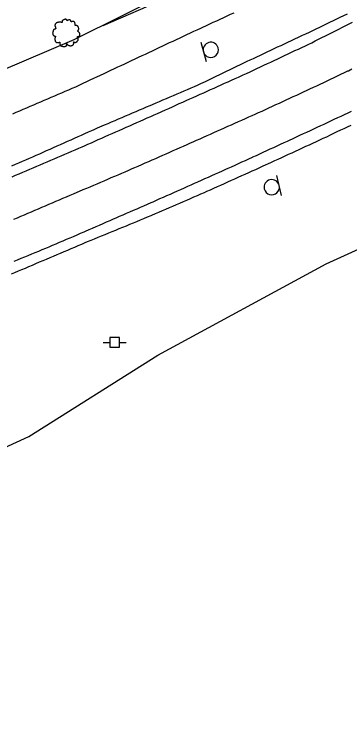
# Model space of a CAD drawing. Extents: x 1901471 to 1963503, y 756461 to 799997.
# Drawn here: x 1941329 to 1941416.8, y 779671.4 to 779861.8 of the extents above; entities that cross this region are included whole.
import ezdxf

# ---------------------------------------------------------------- set-up
doc = ezdxf.new("R2010")
doc.units = 0
for name, color, linetype in [('Default', 7, 'Continuous'), ('RD_EX_Bldg', 7, 'Continuous'), ('RD_EX_Fence_Other', 7, 'Continuous'), ('RD_EX_H2O', 7, 'Continuous'), ('RD_EX_Road', 7, 'Continuous'), ('RD_EX_UT', 7, 'Continuous'), ('RD_EX_VEG', 7, 'Continuous')]:
    doc.layers.add(name, color=color, linetype=linetype)

# ---------------------------------------------------------------- blocks, each defined once
blk = doc.blocks.new('PP')
at = {"layer": 'RD_EX_UT'}
for p, q in [((2.49, 2.51), (-2.51, 2.51)), ((-2.51, 2.51), (-2.51, -2.49)), ((2.49, -2.49), (2.49, 2.51)), ((-5.94, -0.05), (-2.47, -0.05)), ((-2.51, -2.49), (2.49, -2.49)), ((2.42, -0.05), (6.06, -0.05))]:
    blk.add_line(p, q, dxfattribs=at)
blk = doc.blocks.new('T2')
at = {"layer": 'RD_EX_VEG'}
for points in [[(0.05, 7.21), (-0.25, 7.24), (-0.57, 7.14), (-0.82, 7.04), (-1.05, 6.96), (-1.27, 6.86), (-1.57, 6.69), (-1.8, 6.49), (-1.92, 6.24), (-1.97, 6.01), (-2.02, 5.74), (-2.02, 5.56), (-2.15, 5.54), (-2.3, 5.56), (-2.55, 5.64), (-2.8, 5.64), (-3.05, 5.64), (-3.4, 5.61), (-3.75, 5.61), (-4.02, 5.56), (-4.35, 5.51), (-4.72, 5.39), (-5.07, 5.26), (-5.37, 5.01), (-5.62, 4.54), (-5.75, 4.19), (-5.9, 3.94), (-5.75, 3.49), (-5.57, 3.14), (-5.55, 2.94), (-5.47, 2.52), (-5.37, 2.29), (-5.25, 2.09), (-5.32, 2.07), (-5.7, 2.02), (-6, 1.92), (-6.42, 1.69), (-6.64, 1.47), (-6.74, 1.14), (-6.77, 0.79), (-6.87, 0.59), (-6.94, 0.32), (-6.97, 0.24), (-7.02, -0.08), (-6.92, -0.53), (-6.89, -0.88), (-6.77, -1.11), (-6.62, -1.28), (-6.44, -1.53), (-6.05, -1.76), (-5.72, -1.86), (-5.52, -1.88), (-5.7, -2.38), (-5.75, -2.73), (-5.87, -3.13), (-5.87, -3.21), (-5.92, -3.68), (-5.77, -4.01), (-5.7, -4.38), (-5.52, -4.61), (-5.25, -4.91), (-4.92, -5.13), (-4.42, -5.26), (-4.02, -5.23), (-3.45, -5.06), (-3.2, -4.98), (-3.22, -5.16), (-3.2, -5.53), (-3.2, -5.96), (-3.05, -6.28), (-2.95, -6.56), (-2.8, -6.81), (-2.47, -7.03), (-2.07, -7.11), (-1.65, -7.26), (-1.2, -7.33), (-0.7, -7.36), (-0.1, -7.21), (0.18, -7.08), (0.28, -6.91), (0.48, -6.53), (0.43, -6.31), (0.45, -5.71), (0.55, -5.88), (0.73, -6.23), (1.23, -6.53), (1.63, -6.71), (2.1, -6.86), (2.4, -6.93), (2.88, -6.86), (3.25, -6.78), (3.63, -6.66), (3.93, -6.38), (4.1, -6.11), (4.15, -5.83), (4.23, -5.46), (4.28, -5.28)], [(4.28, -5.28), (4.2, -5.11), (4.15, -4.86), (4.23, -4.88), (4.4, -4.93), (4.68, -5.06), (4.9, -5.13), (5.23, -5.11), (5.5, -5.01), (5.95, -4.73), (6.22, -4.26), (6.5, -3.86), (6.57, -3.53), (6.52, -3.31), (6.5, -2.81), (6.3, -2.56), (6.25, -2.43), (6.15, -2.03), (6.22, -1.98), (6.5, -1.93), (6.87, -1.81), (7.15, -1.68), (7.37, -1.51), (7.45, -1.28), (7.42, -0.88), (7.47, -0.48), (7.4, -0.33), (7.3, -0.18), (7.22, 0.02), (7.07, 0.17), (6.97, 0.32), (6.87, 0.42), (6.75, 0.57), (6.57, 0.69), (6.42, 0.74), (6.37, 0.89), (6.52, 1.09), (6.57, 1.19), (6.6, 1.42), (6.82, 1.77), (6.87, 2.17), (6.82, 2.59), (6.77, 2.87), (6.62, 3.14), (6.42, 3.39), (6.3, 3.56), (6.12, 3.69), (5.8, 3.81), (5.55, 3.86), (5.2, 3.86), (5, 3.91), (5.03, 3.96), (5.03, 4.11), (5.03, 4.39), (4.95, 4.84), (4.8, 5.34), (4.8, 5.36), (4.7, 5.61), (4.48, 5.81), (4.3, 5.91), (4.1, 6.04), (3.85, 6.06), (3.55, 6.06), (3.28, 6.01), (3.08, 5.91), (2.9, 5.79), (2.83, 5.94), (2.73, 6.24), (2.68, 6.39), (2.53, 6.56), (2.3, 6.76), (1.85, 6.89), (1.23, 6.81), (0.93, 6.61), (0.78, 6.44), (0.73, 6.56), (0.53, 6.76), (0.43, 6.94), (0.25, 7.06), (0.1, 7.16), (0, 7.21)]]:
    blk.add_spline(points, degree=3, dxfattribs=at)
blk = doc.blocks.new('SIGN2')
at = {"layer": 'Default'}
blk.add_lwpolyline([(-0.127, 0.169), (-0.127, -0.169)], dxfattribs=at)
for start, end in [(0, 180), (180, 0)]:
    blk.add_arc((0, 0), 0.127, start, end, dxfattribs=at)

msp = doc.modelspace()

# ---------------------------------------------------------------- linework, layer by layer
at = {"layer": 'RD_EX_Fence_Other'}
msp.add_lwpolyline([(1941091.16, 779746.65), (1941164.37, 779777.83), (1941222.38, 779802.14), (1941294.01, 779833.65), (1941344.66, 779855.3), (1941383.49, 779874.72)], dxfattribs=at)
at = {"layer": 'RD_EX_H2O'}
msp.add_lwpolyline([(1941386.48, 779862.22), (1941385.57, 779861.81), (1941384.67, 779861.39), (1941383.76, 779860.97), (1941382.85, 779860.55), (1941382.85, 779860.55), (1941381.94, 779860.13), (1941381.03, 779859.72), (1941380.12, 779859.3), (1941379.21, 779858.88), (1941378.31, 779858.46), (1941377.73, 779858.2), (1941376.83, 779857.77), (1941375.93, 779857.35), (1941375.02, 779856.92), (1941374.12, 779856.5), (1941373.21, 779856.07), (1941372.31, 779855.65), (1941371.4, 779855.22), (1941370.5, 779854.8), (1941369.59, 779854.37), (1941368.69, 779853.95), (1941367.78, 779853.52), (1941366.88, 779853.1), (1941365.97, 779852.67), (1941365.07, 779852.25), (1941364.16, 779851.82), (1941363.26, 779851.39), (1941362.35, 779850.97), (1941361.45, 779850.54), (1941360.54, 779850.12), (1941359.64, 779849.69), (1941358.73, 779849.27), (1941357.83, 779848.84), (1941356.92, 779848.42), (1941356.02, 779847.99), (1941355.11, 779847.57), (1941354.21, 779847.14), (1941353.3, 779846.72), (1941352.4, 779846.29), (1941351.49, 779845.87), (1941348.78, 779844.59), (1941347.87, 779844.16), (1941346.97, 779843.74), (1941346.07, 779843.31), (1941345.16, 779842.89), (1941345.01, 779842.82), (1941344.09, 779842.42), (1941343.17, 779842.03), (1941342.25, 779841.63), (1941341.33, 779841.24), (1941340.41, 779840.85), (1941339.49, 779840.45), (1941338.57, 779840.06), (1941337.65, 779839.67), (1941336.73, 779839.27), (1941335.81, 779838.88), (1941334.9, 779838.48), (1941333.98, 779838.09), (1941333.06, 779837.7), (1941332.14, 779837.3), (1941331.22, 779836.91), (1941330.3, 779836.52), (1941329.38, 779836.12), (1941328.46, 779835.73)], dxfattribs=at)
at = {"layer": 'RD_EX_Road'}
for points in [[(1941328.36, 779822.17), (1941329.28, 779822.57), (1941330.2, 779822.96), (1941331.12, 779823.36), (1941332.03, 779823.75), (1941332.95, 779824.15), (1941333.8, 779824.51), (1941334.71, 779824.92), (1941335.63, 779825.33), (1941336.54, 779825.74), (1941337.45, 779826.15), (1941338.36, 779826.56), (1941339.28, 779826.96), (1941340.19, 779827.37), (1941341.1, 779827.78), (1941342.02, 779828.19), (1941342.93, 779828.6), (1941343.84, 779829.01), (1941344.75, 779829.42), (1941345.67, 779829.82), (1941346.58, 779830.23), (1941347.49, 779830.64), (1941348.4, 779831.05), (1941349.32, 779831.46), (1941349.86, 779831.7), (1941350.78, 779832.09), (1941352.62, 779832.88), (1941353.54, 779833.27), (1941354.46, 779833.67), (1941355.37, 779834.06), (1941356.29, 779834.45), (1941357.21, 779834.85), (1941358.13, 779835.24), (1941359.05, 779835.63), (1941359.97, 779836.03), (1941360.89, 779836.42), (1941361.81, 779836.81), (1941362.73, 779837.21), (1941363.65, 779837.6), (1941364.57, 779837.99), (1941365.19, 779838.26), (1941366.11, 779838.65), (1941367.03, 779839.05), (1941367.94, 779839.44), (1941368.86, 779839.84), (1941368.86, 779839.84), (1941369.78, 779840.23), (1941370.7, 779840.63), (1941371.62, 779841.02), (1941372.54, 779841.42), (1941373.46, 779841.81), (1941374.38, 779842.21), (1941375.3, 779842.6), (1941376.21, 779843), (1941377.13, 779843.39), (1941378.05, 779843.79), (1941378.31, 779843.9), (1941379.21, 779844.33), (1941380.11, 779844.77), (1941381.01, 779845.2), (1941381.91, 779845.64), (1941382.81, 779846.08), (1941383.71, 779846.51), (1941384.61, 779846.95), (1941385.51, 779847.38), (1941386.41, 779847.82), (1941387.31, 779848.26), (1941388.21, 779848.69), (1941389.11, 779849.13), (1941390.01, 779849.56), (1941390.74, 779849.91), (1941391.65, 779850.34), (1941392.55, 779850.77), (1941393.46, 779851.19), (1941394.36, 779851.62), (1941395.27, 779852.04), (1941396.17, 779852.47), (1941397.07, 779852.89), (1941397.98, 779853.32), (1941398.88, 779853.74), (1941399.79, 779854.17), (1941400.69, 779854.6), (1941401.6, 779855.02), (1941402.5, 779855.45), (1941403.41, 779855.87), (1941404.31, 779856.3), (1941404.49, 779856.38), (1941405.39, 779856.81), (1941406.29, 779857.24), (1941407.19, 779857.67), (1941408.09, 779858.11), (1941409, 779858.54), (1941409.9, 779858.97), (1941410.8, 779859.4), (1941411.7, 779859.83), (1941412.6, 779860.27), (1941413.5, 779860.7), (1941414.41, 779861.13), (1941415.35, 779861.58), (1941416.25, 779862.02)], [(1941328.42, 779819.28), (1941329.33, 779819.68), (1941330.25, 779820.07), (1941331.17, 779820.47), (1941332.09, 779820.86), (1941333.01, 779821.25), (1941333.93, 779821.65), (1941334.85, 779822.04), (1941335.77, 779822.44), (1941336.68, 779822.83), (1941337.6, 779823.23), (1941338.52, 779823.62), (1941339.44, 779824.02), (1941340.36, 779824.41), (1941341.28, 779824.81), (1941342.2, 779825.2), (1941343.12, 779825.59), (1941344.04, 779825.99), (1941344.95, 779826.38), (1941345.87, 779826.78), (1941346.79, 779827.17), (1941347.33, 779827.41), (1941348.25, 779827.82), (1941349.16, 779828.22), (1941350.08, 779828.63), (1941350.99, 779829.03), (1941351.9, 779829.44), (1941352.82, 779829.84), (1941353.73, 779830.25), (1941354.65, 779830.65), (1941355.56, 779831.06), (1941356.48, 779831.46), (1941357.39, 779831.86), (1941358.3, 779832.27), (1941359.22, 779832.67), (1941360.13, 779833.08), (1941361.05, 779833.48), (1941361.96, 779833.89), (1941362.88, 779834.29), (1941363.79, 779834.7), (1941364.71, 779835.1), (1941365.62, 779835.51), (1941366.53, 779835.91), (1941367.45, 779836.32), (1941367.66, 779836.41), (1941368.57, 779836.82), (1941369.48, 779837.23), (1941370.39, 779837.64), (1941371.31, 779838.05), (1941372.22, 779838.46), (1941373.13, 779838.87), (1941374.04, 779839.28), (1941374.95, 779839.69), (1941375.87, 779840.1), (1941376.78, 779840.51), (1941377.69, 779840.92), (1941378.6, 779841.33), (1941379.52, 779841.74), (1941380.43, 779842.15), (1941381.34, 779842.56), (1941382.25, 779842.97), (1941383.16, 779843.38), (1941384.08, 779843.79), (1941384.99, 779844.2), (1941385.9, 779844.61), (1941386.81, 779845.02), (1941387.72, 779845.43), (1941388.64, 779845.84), (1941388.95, 779845.98), (1941389.86, 779846.41), (1941390.76, 779846.83), (1941391.67, 779847.26), (1941392.57, 779847.68), (1941393.48, 779848.11), (1941394.39, 779848.53), (1941395.29, 779848.96), (1941396.2, 779849.38), (1941397.1, 779849.81), (1941398.01, 779850.23), (1941398.91, 779850.66), (1941399.82, 779851.08), (1941400.72, 779851.51), (1941401.63, 779851.93), (1941402.53, 779852.36), (1941403.44, 779852.78), (1941404.34, 779853.21), (1941405.25, 779853.63), (1941406.15, 779854.06), (1941406.91, 779854.44), (1941407.81, 779854.89), (1941408.7, 779855.34), (1941409.6, 779855.79), (1941410.49, 779856.23), (1941411.38, 779856.68), (1941412.28, 779857.13), (1941413.17, 779857.58), (1941414.06, 779858.03), (1941414.96, 779858.48), (1941415.85, 779858.93), (1941416.75, 779859.37), (1941417.64, 779859.82)], [(1941328.86, 779808.13), (1941329.78, 779808.52), (1941330.7, 779808.91), (1941331.62, 779809.31), (1941332.54, 779809.7), (1941333.46, 779810.09), (1941334.38, 779810.49), (1941335.3, 779810.88), (1941336.22, 779811.27), (1941337.14, 779811.67), (1941338.06, 779812.06), (1941338.98, 779812.45), (1941339.9, 779812.85), (1941340.82, 779813.24), (1941341.73, 779813.63), (1941342.65, 779814.03), (1941343.57, 779814.42), (1941344.49, 779814.81), (1941345.41, 779815.21), (1941346.1, 779815.5), (1941347.02, 779815.9), (1941347.94, 779816.29), (1941348.86, 779816.68), (1941349.78, 779817.08), (1941350.7, 779817.47), (1941351.62, 779817.87), (1941352.54, 779818.26), (1941353.46, 779818.65), (1941354.38, 779819.05), (1941355.3, 779819.44), (1941356.21, 779819.83), (1941357.13, 779820.23), (1941358.05, 779820.62), (1941358.97, 779821.02), (1941359.89, 779821.41), (1941360.54, 779821.69), (1941361.46, 779822.09), (1941362.37, 779822.5), (1941363.29, 779822.9), (1941364.2, 779823.3), (1941365.12, 779823.71), (1941366.03, 779824.11), (1941366.95, 779824.52), (1941367.86, 779824.92), (1941368.78, 779825.32), (1941369.69, 779825.73), (1941370.61, 779826.13), (1941371.52, 779826.53), (1941372.44, 779826.94), (1941373.35, 779827.34), (1941374.27, 779827.74), (1941375.18, 779828.15), (1941375.83, 779828.43), (1941376.74, 779828.84), (1941377.65, 779829.25), (1941378.57, 779829.66), (1941379.48, 779830.07), (1941380.39, 779830.47), (1941381.3, 779830.88), (1941382.22, 779831.29), (1941382.22, 779831.29), (1941383.13, 779831.7), (1941384.04, 779832.11), (1941384.96, 779832.51), (1941385.87, 779832.92), (1941386.78, 779833.33), (1941387.7, 779833.74), (1941388.61, 779834.15), (1941389.52, 779834.55), (1941390.43, 779834.96), (1941391.35, 779835.37), (1941392.08, 779835.7), (1941392.99, 779836.11), (1941393.89, 779836.53), (1941394.8, 779836.95), (1941395.71, 779837.37), (1941396.62, 779837.79), (1941397.53, 779838.21), (1941398.44, 779838.62), (1941399.34, 779839.04), (1941400.25, 779839.46), (1941401.16, 779839.88), (1941402.07, 779840.3), (1941402.98, 779840.71), (1941403.89, 779841.13), (1941404.79, 779841.55), (1941405.7, 779841.97), (1941406.44, 779842.31), (1941407.35, 779842.74), (1941408.25, 779843.17), (1941409.15, 779843.6), (1941410.06, 779844.03), (1941410.96, 779844.45), (1941411.86, 779844.88), (1941412.77, 779845.31), (1941413.67, 779845.74), (1941414.57, 779846.17), (1941415.48, 779846.6), (1941416.38, 779847.03), (1941416.54, 779847.1), (1941417.44, 779847.55)], [(1941328.92, 779797.13), (1941329.84, 779797.51), (1941330.77, 779797.9), (1941331.69, 779798.28), (1941332.61, 779798.66), (1941333.54, 779799.04), (1941334.46, 779799.43), (1941335.39, 779799.81), (1941336.31, 779800.19), (1941337.23, 779800.57), (1941338.07, 779800.92), (1941338.99, 779801.31), (1941339.91, 779801.7), (1941340.83, 779802.1), (1941341.75, 779802.49), (1941342.67, 779802.88), (1941343.59, 779803.27), (1941344.51, 779803.66), (1941345.43, 779804.06), (1941346.35, 779804.45), (1941347.27, 779804.84), (1941347.66, 779805.01), (1941348.57, 779805.41), (1941349.49, 779805.81), (1941350.4, 779806.22), (1941351.32, 779806.62), (1941352.23, 779807.02), (1941353.15, 779807.43), (1941354.06, 779807.83), (1941354.98, 779808.23), (1941355.63, 779808.52), (1941356.54, 779808.92), (1941357.46, 779809.31), (1941358.38, 779809.71), (1941359.29, 779810.11), (1941360.21, 779810.51), (1941361.13, 779810.91), (1941362.05, 779811.3), (1941362.96, 779811.7), (1941363.88, 779812.1), (1941364.8, 779812.5), (1941365.33, 779812.73), (1941366.24, 779813.13), (1941367.15, 779813.54), (1941368.07, 779813.95), (1941368.98, 779814.35), (1941369.9, 779814.76), (1941370.81, 779815.17), (1941371.72, 779815.57), (1941372.64, 779815.98), (1941373.55, 779816.39), (1941374.46, 779816.79), (1941375.29, 779817.16), (1941376.2, 779817.57), (1941377.11, 779817.98), (1941378.03, 779818.39), (1941378.94, 779818.8), (1941379.85, 779819.21), (1941380.76, 779819.62), (1941381.68, 779820.03), (1941382.59, 779820.44), (1941383.5, 779820.85), (1941384.41, 779821.26), (1941385, 779821.52), (1941385.91, 779821.93), (1941386.82, 779822.35), (1941387.73, 779822.76), (1941388.64, 779823.18), (1941389.55, 779823.59), (1941390.46, 779824), (1941391.37, 779824.42), (1941391.5, 779824.48), (1941392.41, 779824.9), (1941393.32, 779825.32), (1941394.23, 779825.73), (1941395.14, 779826.15), (1941396.05, 779826.57), (1941396.95, 779826.99), (1941397.86, 779827.41), (1941398.77, 779827.82), (1941399.68, 779828.24), (1941400.59, 779828.66), (1941401.12, 779828.9), (1941402.03, 779829.33), (1941402.93, 779829.75), (1941403.84, 779830.17), (1941404.75, 779830.59), (1941405.65, 779831.01), (1941406.56, 779831.43), (1941407.47, 779831.86), (1941408.37, 779832.28), (1941409.28, 779832.7), (1941410.19, 779833.12), (1941411.02, 779833.51), (1941411.92, 779833.94), (1941412.83, 779834.36), (1941413.73, 779834.79), (1941414.64, 779835.21), (1941415.54, 779835.64), (1941416.45, 779836.06), (1941417.35, 779836.49)], [(1941328.2, 779793.79), (1941329.12, 779794.18), (1941330.04, 779794.57), (1941330.96, 779794.96), (1941331.89, 779795.35), (1941332.81, 779795.74), (1941333.73, 779796.13), (1941334.65, 779796.52), (1941335.6, 779796.93), (1941336.52, 779797.32), (1941337.44, 779797.71), (1941338.36, 779798.1), (1941339.28, 779798.49), (1941340.2, 779798.89), (1941341.12, 779799.28), (1941342.04, 779799.67), (1941342.96, 779800.06), (1941343.88, 779800.45), (1941344.8, 779800.84), (1941345.72, 779801.24), (1941346.64, 779801.63), (1941347.56, 779802.02), (1941348.16, 779802.27), (1941349.09, 779802.65), (1941350.01, 779803.03), (1941350.94, 779803.41), (1941351.86, 779803.79), (1941352.79, 779804.17), (1941353.71, 779804.55), (1941354.64, 779804.93), (1941355.56, 779805.31), (1941356.49, 779805.69), (1941357.41, 779806.07), (1941358.34, 779806.45), (1941359.26, 779806.83), (1941360.19, 779807.21), (1941361.11, 779807.59), (1941362.04, 779807.98), (1941362.96, 779808.36), (1941363.88, 779808.74), (1941364.81, 779809.12), (1941365.04, 779809.21), (1941365.95, 779809.61), (1941366.87, 779810.01), (1941367.79, 779810.41), (1941368.71, 779810.8), (1941369.62, 779811.2), (1941370.54, 779811.6), (1941371.46, 779811.99), (1941372.38, 779812.39), (1941373.3, 779812.79), (1941374.21, 779813.18), (1941375.13, 779813.58), (1941376.05, 779813.98), (1941376.97, 779814.37), (1941377.88, 779814.77), (1941378.8, 779815.17), (1941379.47, 779815.47), (1941380.38, 779815.88), (1941381.29, 779816.29), (1941382.2, 779816.7), (1941383.11, 779817.11), (1941384.02, 779817.52), (1941384.93, 779817.93), (1941385.85, 779818.35), (1941386.76, 779818.76), (1941387.67, 779819.17), (1941388.58, 779819.58), (1941389.49, 779819.99), (1941390.4, 779820.4), (1941391.31, 779820.81), (1941392.23, 779821.22), (1941393.14, 779821.64), (1941394.05, 779822.05), (1941394.96, 779822.46), (1941395.42, 779822.67), (1941396.33, 779823.09), (1941397.24, 779823.51), (1941398.15, 779823.93), (1941399.06, 779824.35), (1941399.96, 779824.77), (1941400.87, 779825.19), (1941401.78, 779825.6), (1941402.69, 779826.02), (1941403.6, 779826.44), (1941404.51, 779826.86), (1941405.41, 779827.28), (1941406.32, 779827.7), (1941407.23, 779828.12), (1941408.14, 779828.54), (1941409.05, 779828.96), (1941409.95, 779829.37), (1941410.86, 779829.79), (1941411.81, 779830.25), (1941412.71, 779830.68), (1941413.61, 779831.12), (1941414.51, 779831.55), (1941415.42, 779831.98), (1941416.32, 779832.42), (1941417.22, 779832.85)]]:
    msp.add_lwpolyline(points, dxfattribs=at)
at = {"layer": 'RD_EX_VEG'}
for points in [[(1941146.37, 779671.44), (1941162.73, 779684.63), (1941182.35, 779689.15), (1941216.06, 779699.2), (1941277.16, 779725.64), (1941332.78, 779751.13), (1941366.56, 779772.53), (1941410.72, 779796.45), (1941474.74, 779825.52), (1941512.79, 779851.43), (1941545.3, 779876.73)], [(1941352.28, 779858.97), (1941368.81, 779866.19)]]:
    msp.add_lwpolyline(points, dxfattribs=at)

# ---------------------------------------------------------------- block references
at = {"layer": 'Default', "xscale": 0.5039370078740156, "yscale": 0.5039370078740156}
msp.add_blockref('PP', (1941355.27, 779775.88), dxfattribs=at)
at = {"layer": 'RD_EX_Bldg'}
for p, xscale, yscale, rotation in [((1941380.46, 779852.57), 15.74803149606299, 15.748031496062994, 15.034672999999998), ((1941396.44, 779816.54), 15.748031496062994, 15.74803149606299, -166.65139100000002)]:
    msp.add_blockref('SIGN2', p, dxfattribs=dict(at, xscale=xscale, yscale=yscale, rotation=rotation))
at = {"layer": 'RD_EX_VEG', "xscale": 0.4921259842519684, "yscale": 0.4921259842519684}
msp.add_blockref('T2', (1941342.48, 779857.04), dxfattribs=at)

doc.saveas('drawing.dxf')
